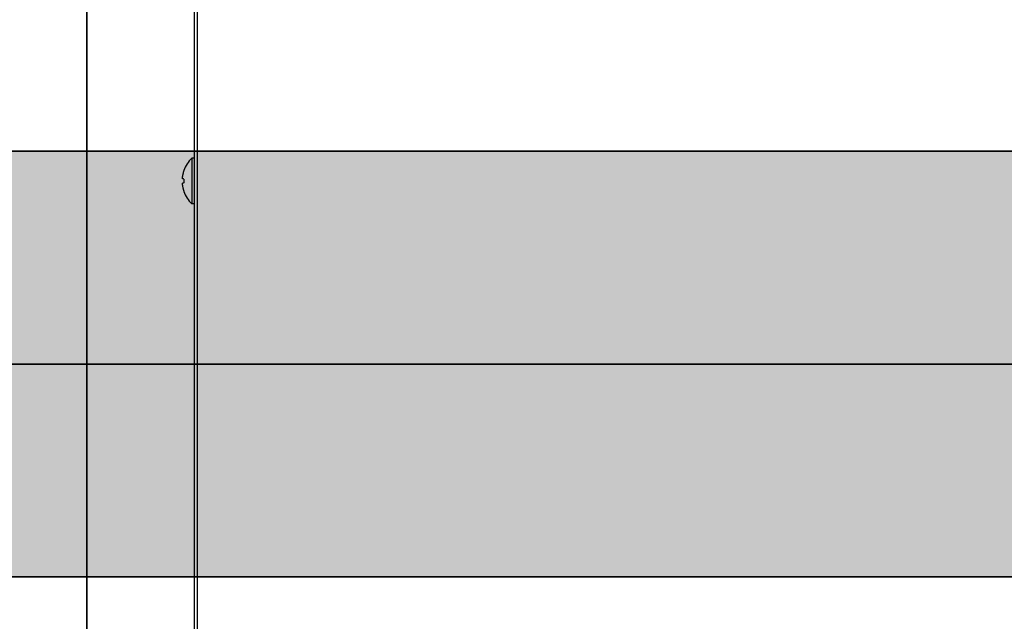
# Model space of a CAD drawing. Extents: x -459 to 541, y -543 to 550.
# Tile 398 of 577: x 47.35 to 51.42, y 381.74 to 384.22. Entities that reach past the tile are written whole.
import ezdxf

# ---------------------------------------------------------------- set-up
doc = ezdxf.new("R2010")
doc.units = 0
doc.layers.get('0').update_dxf_attribs({"lineweight": 35})
doc.layers.add('0-Shading', color=7, linetype='Continuous', lineweight=35)
for name, color, linetype, lineweight, true_color in [('DETAIL', 5, 'Continuous', 25, 0x0000ff), ('H_Ruecklauf', 5, 'Continuous', 35, 0x0000ff), ('H_Vorlauf', 1, 'Continuous', 35, 0xff0000), ('OUTLINE', 3, 'Continuous', 25, 0x00ff00)]:
    doc.layers.add(name, color=color, linetype=linetype, lineweight=lineweight, true_color=true_color)

# ---------------------------------------------------------------- blocks, each defined once
blk = doc.blocks.new('Shading-A07ALAKV1N', base_point=(152.5692, 260.2956))
at = {"layer": '0-Shading', "color": 174, "true_color": 0x000090}
for points in [[(-1.7092, 383.6805), (-1.3716, 383.6505), (63.8378, 383.6805), (63.614, 383.6505)], [(62.5994, 381.9204), (62.3717, 381.9504), (43.2736, 381.9204), (43.0458, 381.9504)]]:
    blk.add_solid(points, dxfattribs=at)
at = {"layer": '0-Shading', "color": 174, "true_color": 0x0000b0}
for points in [[(63.4133, 383.5626), (63.614, 383.6505), (41.7366, 383.5626), (41.9488, 383.6505)], [(43.0458, 381.9504), (62.3717, 381.9504), (42.8336, 382.0383), (62.1594, 382.0383)]]:
    blk.add_solid(points, dxfattribs=at)
at = {"layer": '0-Shading', "color": 172, "true_color": 0x0000cd}
for points in [[(41.5543, 383.4227), (61.9772, 383.4227), (41.7366, 383.5626), (62.1594, 383.5626)], [(42.8336, 382.0383), (62.1594, 382.0383), (42.6513, 382.1782), (61.9772, 382.1782)]]:
    blk.add_solid(points, dxfattribs=at)
at = {"layer": '0-Shading', "color": 172, "true_color": 0x0000e4}
for points in [[(41.4145, 383.2404), (61.8373, 383.2404), (41.5543, 383.4227), (61.9772, 383.4227)], [(42.6513, 382.1782), (61.9772, 382.1782), (42.5115, 382.3604), (61.8373, 382.3604)]]:
    blk.add_solid(points, dxfattribs=at)
at = {"layer": '0-Shading', "color": 5, "true_color": 0x0000f5}
for points in [[(42.4236, 383.0282), (61.7494, 383.0282), (42.5115, 383.2404), (61.8373, 383.2404)], [(42.5115, 382.3604), (61.8373, 382.3604), (42.4236, 382.5727), (61.7494, 382.5727)]]:
    blk.add_solid(points, dxfattribs=at)
at = {"layer": '0-Shading', "color": 5, "true_color": 0x0000fd}
for points in [[(42.3936, 382.8004), (61.7194, 382.8004), (42.4236, 383.0282), (61.7494, 383.0282)], [(42.4236, 382.5727), (61.7494, 382.5727), (42.3936, 382.8004), (61.7194, 382.8004)]]:
    blk.add_solid(points, dxfattribs=at)
blk = doc.blocks.new('Kreis-A07ALARQ1N', base_point=(48.0288, 383.5914))
at = {"color": 0, "linetype": 'ByBlock', "lineweight": -2, "ltscale": 0.25}
blk.add_ellipse((48.154, 383.5574), major_axis=(-0.1226, 0.0424), ratio=1, start_param=0, end_param=0.067949, dxfattribs=at)
blk = doc.blocks.new('Spline-A07ALARU1N', base_point=(48.0256, 383.5648))
at = {"color": 0, "linetype": 'ByBlock', "lineweight": -2, "ltscale": 0.25}
for p, q in [((48.0262, 383.566), (48.0256, 383.5663)), ((48.0268, 383.5658), (48.0262, 383.566)), ((48.0275, 383.5656), (48.0268, 383.5658)), ((48.0282, 383.5654), (48.0275, 383.5656)), ((48.0288, 383.5653), (48.0282, 383.5654)), ((48.0295, 383.5652), (48.0288, 383.5653)), ((48.0298, 383.5651), (48.0295, 383.5652)), ((48.0301, 383.565), (48.0298, 383.5651)), ((48.0305, 383.565), (48.0301, 383.565)), ((48.0308, 383.5649), (48.0305, 383.565)), ((48.0311, 383.5649), (48.0308, 383.5649)), ((48.0314, 383.5648), (48.0311, 383.5649))]:
    blk.add_line(p, q, dxfattribs=at)
blk = doc.blocks.new('Spline-A07ALAS61N', base_point=(48.0262, 383.5476))
at = {"color": 0, "linetype": 'ByBlock', "lineweight": -2, "ltscale": 0.25}
for p, q in [((48.0268, 383.5478), (48.0262, 383.5476)), ((48.0274, 383.5479), (48.0268, 383.5478)), ((48.028, 383.5481), (48.0274, 383.5479)), ((48.0286, 383.5482), (48.028, 383.5481)), ((48.0292, 383.5484), (48.0286, 383.5482)), ((48.0298, 383.5485), (48.0292, 383.5484)), ((48.0301, 383.5485), (48.0298, 383.5485)), ((48.0303, 383.5486), (48.0301, 383.5485)), ((48.0306, 383.5486), (48.0303, 383.5486)), ((48.0309, 383.5487), (48.0306, 383.5486)), ((48.0311, 383.5487), (48.0309, 383.5487)), ((48.0314, 383.5488), (48.0311, 383.5487))]:
    blk.add_line(p, q, dxfattribs=at)
blk = doc.blocks.new('Kreis-A07ALASO1N', base_point=(48.0278, 383.5873))
at = {"color": 0, "linetype": 'ByBlock', "lineweight": -2, "ltscale": 0.25}
blk.add_ellipse((48.1539, 383.5574), major_axis=(-0.1256, 0.0319), ratio=1, start_param=0, end_param=0.016279, dxfattribs=at)
blk = doc.blocks.new('Kreis-A07ALATE1N', base_point=(48.0311, 383.5998))
at = {"color": 0, "linetype": 'ByBlock', "lineweight": -2, "ltscale": 0.25}
blk.add_ellipse((48.1543, 383.5568), major_axis=(-0.0905, 0.094), ratio=1, start_param=0, end_param=0.468732, dxfattribs=at)
blk = doc.blocks.new('Spline-A07ALAUY1N', base_point=(48.025, 383.5398))
at = {"color": 0, "linetype": 'ByBlock', "lineweight": -2, "ltscale": 0.25}
for p, q in [((48.025, 383.5458), (48.0251, 383.5462)), ((48.025, 383.5453), (48.025, 383.5458)), ((48.025, 383.5449), (48.025, 383.5453)), ((48.025, 383.5444), (48.025, 383.5449)), ((48.0251, 383.5436), (48.025, 383.5444)), ((48.0251, 383.5462), (48.0252, 383.5466)), ((48.0251, 383.5429), (48.0251, 383.5436)), ((48.0251, 383.5421), (48.0251, 383.5429)), ((48.0252, 383.5413), (48.0251, 383.5421)), ((48.0252, 383.5466), (48.0253, 383.547)), ((48.0253, 383.5406), (48.0252, 383.5413)), ((48.0253, 383.5398), (48.0253, 383.5406))]:
    blk.add_line(p, q, dxfattribs=at)
blk = doc.blocks.new('Kreis-A07ALAV41N', base_point=(48.0301, 383.5138))
at = {"color": 0, "linetype": 'ByBlock', "lineweight": -2, "ltscale": 0.25}
blk.add_ellipse((48.1539, 383.5562), major_axis=(-0.1238, -0.0384), ratio=1, start_param=0, end_param=0.032025, dxfattribs=at)
blk = doc.blocks.new('Spline-A07ALAVQ1N', base_point=(48.0253, 383.5471))
at = {"color": 0, "linetype": 'ByBlock', "lineweight": -2, "ltscale": 0.25}
for p, q in [((48.0253, 383.547), (48.0253, 383.5471)), ((48.0253, 383.5471), (48.0254, 383.5471)), ((48.0254, 383.5471), (48.0254, 383.5472)), ((48.0254, 383.5472), (48.0254, 383.5472)), ((48.0254, 383.5472), (48.0254, 383.5472)), ((48.0254, 383.5472), (48.0255, 383.5472)), ((48.0254, 383.5471), (48.0254, 383.5471)), ((48.0255, 383.5472), (48.0255, 383.5473)), ((48.0255, 383.5473), (48.0255, 383.5473)), ((48.0255, 383.5473), (48.0255, 383.5473)), ((48.0255, 383.5473), (48.0255, 383.5473)), ((48.0255, 383.5473), (48.0256, 383.5473))]:
    blk.add_line(p, q, dxfattribs=at)
blk = doc.blocks.new('Spline-A07ALAW21N', base_point=(48.025, 383.5692))
at = {"color": 0, "linetype": 'ByBlock', "lineweight": -2, "ltscale": 0.25}
for p, q in [((48.025, 383.5701), (48.0251, 383.5706)), ((48.025, 383.5696), (48.025, 383.5701)), ((48.025, 383.5692), (48.025, 383.5696)), ((48.0251, 383.5715), (48.0252, 383.5719)), ((48.0251, 383.571), (48.0251, 383.5715)), ((48.0251, 383.5706), (48.0251, 383.571))]:
    blk.add_line(p, q, dxfattribs=at)
blk = doc.blocks.new('Kreis-A07ALAWG1N', base_point=(48.027, 383.5257))
at = {"color": 0, "linetype": 'ByBlock', "lineweight": -2, "ltscale": 0.25}
blk.add_ellipse((48.1539, 383.5562), major_axis=(-0.1269, -0.0264), ratio=1, start_param=0, end_param=0.032019, dxfattribs=at)
blk = doc.blocks.new('Kreis-A07ALAWO1N', base_point=(48.0269, 383.5833))
at = {"color": 0, "linetype": 'ByBlock', "lineweight": -2, "ltscale": 0.25}
blk.add_ellipse((48.1537, 383.5575), major_axis=(-0.1264, 0.0275), ratio=1, start_param=0, end_param=0.013486, dxfattribs=at)
blk = doc.blocks.new('Kreis-A07ALAWY1N', base_point=(48.0283, 383.5894))
at = {"color": 0, "linetype": 'ByBlock', "lineweight": -2, "ltscale": 0.25}
blk.add_ellipse((48.1539, 383.5574), major_axis=(-0.1251, 0.034), ratio=1, start_param=0, end_param=0.016213, dxfattribs=at)
blk = doc.blocks.new('Kreis-A07ALAXW1N', base_point=(48.0311, 383.5488))
at = {"color": 0, "linetype": 'ByBlock', "lineweight": -2, "ltscale": 0.25}
blk.add_ellipse((48.1543, 383.5568), major_axis=(-0.1229, 0.008), ratio=1, start_param=0, end_param=0.130005, dxfattribs=at)
blk = doc.blocks.new('Kreis-A07ALAZE1N', base_point=(48.0279, 383.5217))
at = {"color": 0, "linetype": 'ByBlock', "lineweight": -2, "ltscale": 0.25}
blk.add_ellipse((48.1539, 383.5562), major_axis=(-0.126, -0.0304), ratio=1, start_param=0, end_param=0.032017, dxfattribs=at)
blk = doc.blocks.new('Kreis-A07ALB061N', base_point=(48.0311, 383.4628))
at = {"color": 0, "linetype": 'ByBlock', "lineweight": -2, "ltscale": 0.25}
blk.add_ellipse((48.1543, 383.5568), major_axis=(-0.1232, -0.043), ratio=1, start_param=0, end_param=0.468732, dxfattribs=at)
blk = doc.blocks.new('Spline-A07ALB0Q1N', base_point=(48.0252, 383.5719))
at = {"color": 0, "linetype": 'ByBlock', "lineweight": -2, "ltscale": 0.25}
for p, q in [((48.0252, 383.5726), (48.0253, 383.5732)), ((48.0252, 383.5719), (48.0252, 383.5726)), ((48.0253, 383.5738), (48.0254, 383.5744)), ((48.0253, 383.5732), (48.0253, 383.5738)), ((48.0254, 383.5744), (48.0255, 383.575)), ((48.0255, 383.575), (48.0256, 383.5756))]:
    blk.add_line(p, q, dxfattribs=at)
blk = doc.blocks.new('Kreis-A07ALB0S1N', base_point=(48.0289, 383.5177))
at = {"color": 0, "linetype": 'ByBlock', "lineweight": -2, "ltscale": 0.25}
blk.add_ellipse((48.154, 383.5562), major_axis=(-0.125, -0.0345), ratio=1, start_param=0, end_param=0.031989, dxfattribs=at)
blk = doc.blocks.new('Kreis-A07ALB121N', base_point=(48.0273, 383.585))
at = {"color": 0, "linetype": 'ByBlock', "lineweight": -2, "ltscale": 0.25}
blk.add_ellipse((48.1538, 383.5575), major_axis=(-0.126, 0.0298), ratio=1, start_param=0, end_param=0.018082, dxfattribs=at)
blk = doc.blocks.new('Spline-A07ALB1C1N', base_point=(48.0253, 383.5663))
at = {"color": 0, "linetype": 'ByBlock', "lineweight": -2, "ltscale": 0.25}
for p, q in [((48.0254, 383.5665), (48.0253, 383.5665)), ((48.0254, 383.5664), (48.0254, 383.5665)), ((48.0254, 383.5665), (48.0254, 383.5665)), ((48.0255, 383.5663), (48.0254, 383.5664)), ((48.0254, 383.5664), (48.0254, 383.5664)), ((48.0254, 383.5664), (48.0254, 383.5664)), ((48.0254, 383.5664), (48.0254, 383.5664)), ((48.0256, 383.5663), (48.0255, 383.5663)), ((48.0255, 383.5663), (48.0255, 383.5663)), ((48.0255, 383.5663), (48.0255, 383.5663)), ((48.0255, 383.5663), (48.0255, 383.5663)), ((48.0255, 383.5663), (48.0255, 383.5663))]:
    blk.add_line(p, q, dxfattribs=at)
blk = doc.blocks.new('Kreis-A07ALB1S1N', base_point=(48.0262, 383.5298))
at = {"color": 0, "linetype": 'ByBlock', "lineweight": -2, "ltscale": 0.25}
blk.add_ellipse((48.1539, 383.5562), major_axis=(-0.1277, -0.0223), ratio=1, start_param=0, end_param=0.031994, dxfattribs=at)
blk = doc.blocks.new('Kreis-A07ALB281N', base_point=(48.0253, 383.5379))
at = {"color": 0, "linetype": 'ByBlock', "lineweight": -2, "ltscale": 0.25}
blk.add_ellipse((48.0895, 383.547), major_axis=(-0.0642, -0.0072), ratio=1, start_param=0, end_param=0.028889, dxfattribs=at)
blk = doc.blocks.new('Kreis-A07ALB2O1N', base_point=(48.025, 383.5687))
at = {"color": 0, "linetype": 'ByBlock', "lineweight": -2, "ltscale": 0.25}
blk.add_ellipse((48.046, 383.5692), major_axis=(-0.021, 0), ratio=1, start_param=0, end_param=0.021646, dxfattribs=at)
blk = doc.blocks.new('Kreis-A07ALB421N', base_point=(48.0251, 383.5676))
at = {"color": 0, "linetype": 'ByBlock', "lineweight": -2, "ltscale": 0.25}
blk.add_ellipse((48.0354, 383.5687), major_axis=(-0.0104, -0.0007), ratio=1, start_param=0, end_param=0.038075, dxfattribs=at)
blk = doc.blocks.new('Kreis-A07ALB4A1N', base_point=(48.0256, 383.5338))
at = {"color": 0, "linetype": 'ByBlock', "lineweight": -2, "ltscale": 0.25}
blk.add_ellipse((48.1539, 383.5562), major_axis=(-0.1283, -0.0182), ratio=1, start_param=0, end_param=0.032034, dxfattribs=at)
blk = doc.blocks.new('Kreis-A07ALB681N', base_point=(48.0256, 383.5757))
at = {"color": 0, "linetype": 'ByBlock', "lineweight": -2, "ltscale": 0.25}
blk.add_ellipse((48.1539, 383.5574), major_axis=(-0.1271, 0.0259), ratio=1, start_param=0, end_param=0.060046, dxfattribs=at)
blk = doc.blocks.new('Heizkessel-A07ALBLY1N', base_point=(47.63, 379.1273))
at = {"color": 0, "linetype": 'ByBlock', "lineweight": -2, "ltscale": 0.35}
blk.add_line((47.63, 379.1273), (47.63, 387.1273), dxfattribs=at)
blk = doc.blocks.new('Rohr - 1703-A07ALBYG1N', base_point=(-100.3714, 263.3486))
at = {"color": 0, "linetype": 'ByBlock', "lineweight": -2, "ltscale": 0.35}
blk.add_line((-98.0473, 382.8004), (170.0692, 382.8004), dxfattribs=at)
blk = doc.blocks.new('Geometrie-A07ALC2E1N', base_point=(-101.2514, 241.343))
at = {"layer": 'H_Ruecklauf', "lineweight": -2}
for p, q in [((168.7492, 383.6804), (-96.7273, 383.6804)), ((-96.7273, 381.9204), (168.7492, 381.9204))]:
    blk.add_line(p, q, dxfattribs=at)

msp = doc.modelspace()

# ---------------------------------------------------------------- linework, layer by layer
at = {"layer": 'DETAIL', "ltscale": 0.25}
for p, q in [((48.0859, 386.8399), (48.0859, 380.6078)), ((48.0739, 386.8099), (48.0739, 380.1957)), ((48.0739, 383.6508), (48.0639, 383.6508)), ((48.0639, 383.6508), (48.0639, 383.4628)), ((48.0251, 383.568), (48.025, 383.5687)), ((48.0252, 383.5671), (48.0251, 383.5676)), ((48.0314, 383.5998), (48.0311, 383.5998)), ((48.0253, 383.5666), (48.0252, 383.5671)), ((48.0253, 383.5665), (48.0253, 383.5666)), ((48.0262, 383.5476), (48.0256, 383.5473)), ((48.0314, 383.5138), (48.0311, 383.5138)), ((48.0739, 383.4628), (48.0639, 383.4628))]:
    msp.add_line(p, q, dxfattribs=at)
at = {"layer": 'OUTLINE', "ltscale": 0.25}
msp.add_line((48.0739, 386.8099), (48.0739, 380.1957), dxfattribs=at)

# ---------------------------------------------------------------- block references
msp.add_blockref('Shading-A07ALAKV1N', (152.5692, 260.2956))
at = {"linetype": 'Continuous', "ltscale": 0.35}
msp.add_blockref('Geometrie-A07ALC2E1N', (-101.2514, 241.343), dxfattribs=at)
at = {"layer": 'DETAIL', "ltscale": 0.25}
for name, p in [('Kreis-A07ALATE1N', (48.0311, 383.5998)), ('Spline-A07ALAW21N', (48.025, 383.5692)), ('Kreis-A07ALB2O1N', (48.025, 383.5687)), ('Kreis-A07ALB421N', (48.0251, 383.5676)), ('Spline-A07ALB0Q1N', (48.0252, 383.5719)), ('Kreis-A07ALB681N', (48.0256, 383.5757)), ('Kreis-A07ALAWO1N', (48.0269, 383.5833)), ('Kreis-A07ALB121N', (48.0273, 383.585)), ('Kreis-A07ALASO1N', (48.0278, 383.5873)), ('Kreis-A07ALAWY1N', (48.0283, 383.5894)), ('Kreis-A07ALARQ1N', (48.0288, 383.5914)), ('Spline-A07ALAUY1N', (48.025, 383.5398)), ('Spline-A07ALB1C1N', (48.0253, 383.5663)), ('Spline-A07ALAVQ1N', (48.0253, 383.5471)), ('Kreis-A07ALB281N', (48.0253, 383.5379)), ('Spline-A07ALARU1N', (48.0256, 383.5648)), ('Kreis-A07ALB4A1N', (48.0256, 383.5338)), ('Spline-A07ALAS61N', (48.0262, 383.5476)), ('Kreis-A07ALB1S1N', (48.0262, 383.5298)), ('Kreis-A07ALAWG1N', (48.027, 383.5257)), ('Kreis-A07ALAXW1N', (48.0311, 383.5488)), ('Kreis-A07ALAZE1N', (48.0279, 383.5217)), ('Kreis-A07ALB0S1N', (48.0289, 383.5177)), ('Kreis-A07ALAV41N', (48.0301, 383.5138)), ('Kreis-A07ALB061N', (48.0311, 383.4628))]:
    msp.add_blockref(name, p, dxfattribs=at)
at = {"layer": 'H_Ruecklauf', "ltscale": 0.35}
msp.add_blockref('Rohr - 1703-A07ALBYG1N', (-100.3714, 263.3486), dxfattribs=at)
at = {"layer": 'H_Vorlauf', "ltscale": 0.35}
msp.add_blockref('Heizkessel-A07ALBLY1N', (47.63, 379.1273), dxfattribs=at)

doc.saveas('drawing.dxf')
